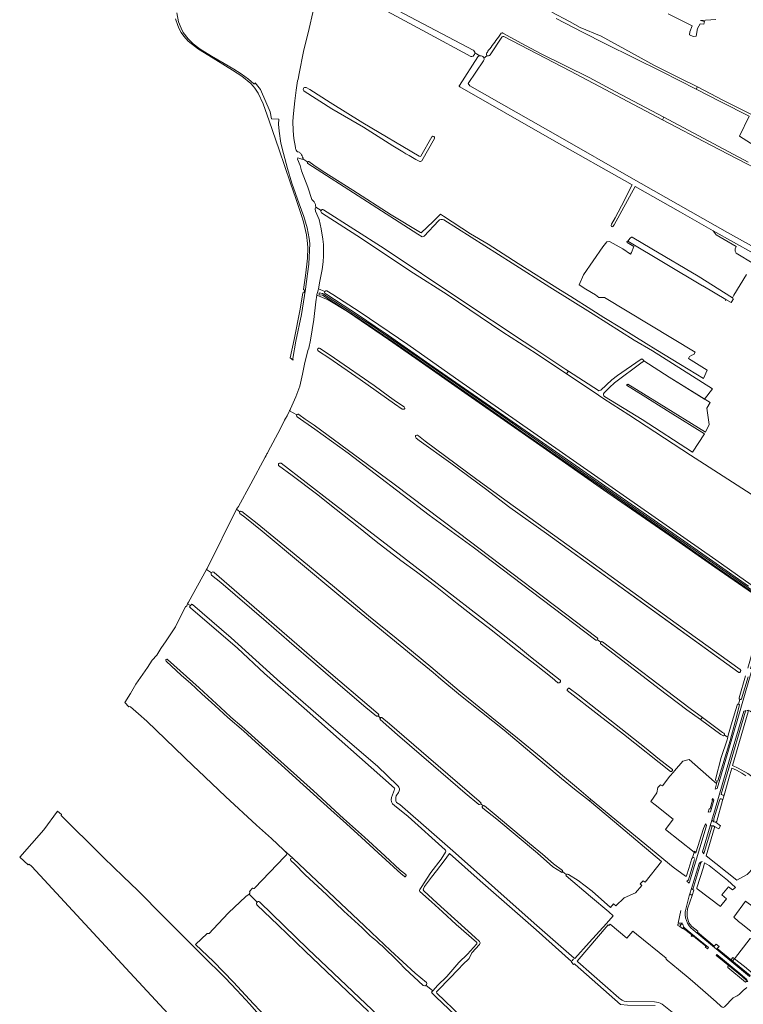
# Model space of a CAD drawing. Header units: metres. Extents: x 209813 to 223847, y 571801 to 587119.
# Tile 419 of 656: x 211605 to 212358, y 579676 to 580702. Entities that reach past the tile are written whole.
import ezdxf

# ---------------------------------------------------------------- set-up
doc = ezdxf.new("R2010")
doc.units = ezdxf.units.M
for name, color, linetype, lineweight in [('B-RO-GK-BESCHOEIING-G', 8, 'GK-BESCHOEIING', 0), ('B-RO-GR-BOOMTEELT-GV', 8, 'Continuous', 0), ('B-RO-GR-BOUWLAND-GV', 8, 'Continuous', 0), ('B-RO-GR-GRAS-GV', 8, 'Continuous', 0), ('B-RO-GR-GROENVOORZIENING-GV', 8, 'Continuous', 0), ('B-RO-KW-KUNSTWERK_DEK-GV', 8, 'Continuous', 0), ('B-RO-OG-WATER_GREPPEL-GV', 8, 'Continuous', 0), ('B-RO-OG-WEG-GV', 8, 'Continuous', 0), ('B-RO-VH-ONVERHARD-GV', 8, 'Continuous', 0)]:
    doc.layers.add(name, color=color, linetype=linetype, lineweight=lineweight)
doc.linetypes.add('GK-BESCHOEIING', pattern='A,30,-5,[1,NLCS.shx,S=1,R=0,X=0,Y=0],-5', length=40)

msp = doc.modelspace()

# ---------------------------------------------------------------- linework, layer by layer
at = {"layer": 'B-RO-GK-BESCHOEIING-G', "flags": 128}
for points in [[(212340.114, 580409.737), (212339.691, 580408.922)], [(212179.982, 579721.608), (212180.594, 579722.338)], [(212180.594, 579722.338), (212181.413, 579723.315)]]:
    msp.add_lwpolyline(points, dxfattribs=at)
at = {"layer": 'B-RO-GR-BOOMTEELT-GV', "flags": 128}
for points in [[(212317.793, 580270.365), (212282.095, 580292.577), (212253.917, 580310.172), (212236.488, 580320.871), (212237.975, 580322.045), (212270.718, 580301.97), (212318.833, 580272.154), (212322.833, 580279.923), (212320.352, 580296.923), (212323.647, 580302.893), (212281.174, 580329.467), (212254.753, 580346.461), (212253.314, 580345.041)], [(212253.123, 580344.858), (212224.106, 580323.317), (212218.818, 580318.671), (212213.296, 580312.987)], [(212213.759, 580309.241), (212252.903, 580285.284), (212305.521, 580251.091), (212317.793, 580270.365)]]:
    msp.add_lwpolyline(points, dxfattribs=at)
at = {"layer": 'B-RO-GR-BOOMTEELT-GV'}
for points in [[(212253.314, 580345.041, -0.03813928), (212253.123, 580344.858)], [(212213.296, 580312.987, 0.42141377), (212213.759, 580309.241)]]:
    msp.add_lwpolyline(points, format="xyb", dxfattribs=at)
at = {"layer": 'B-RO-GR-BOUWLAND-GV', "flags": 128}
for points in [[(212400.994, 580510.721), (212401.627, 580512.085), (212399.22, 580513.131), (212401.34, 580518.749), (212407.507, 580527.908), (212324.38, 580570.894), (212274.151, 580597.486), (212178.264, 580648.172), (212108.827, 580684.049)], [(212087.847, 580658.775), (212071.705, 580635.094), (212073.393, 580632.805), (212169.852, 580578.018), (212239.068, 580538.537), (212341.849, 580480.129), (212449.519, 580420.305), (212480.51, 580402.435), (212482.365, 580406.391), (212482.485, 580407.329), (212481.671, 580407.924), (212472.688, 580428.023), (212469.665, 580435.799), (212454.01, 580472.595), (212451.031, 580480.839), (212447.342, 580482.748), (212426.378, 580493.046), (212421.606, 580483.674), (212408.124, 580490.353), (212404.547, 580483.132), (212402.328, 580483.04), (212390.607, 580489.511), (212390.165, 580490.341)], [(211918.71, 580503.12), (211912.951, 580506.474), (211912.572, 580505.767), (211912.212, 580504.558), (211912.653, 580502.278), (211916.434, 580493.681), (211918.762, 580484.03), (211920.301, 580472.964), (211921.041, 580467.505), (211920.901, 580455.669), (211920.644, 580449.547), (211919.558, 580441.349), (211917.323, 580429.47), (211915.717, 580421.508), (211922.385, 580418.631)], [(212393.901, 580190.381), (212393.634, 580190.631), (212381.023, 580198.211), (212303.372, 580248.019), (212239.248, 580290.071), (212212.995, 580306.971), (212207.563, 580310.768), (212198.717, 580316.665), (212174.243, 580332.778), (212142.405, 580354.011), (212107.911, 580376.173), (212049.754, 580415.478), (212014.731, 580437.724), (211980.639, 580460.338), (211960.572, 580473.949), (211919.005, 580500.562)], [(211924.561, 580419.234), (211930.883, 580415.552), (211959.359, 580397.181), (212008.781, 580363.329), (212058.675, 580328.327), (212329.568, 580139.271), (212366.38, 580113.186), (212385.091, 580100.459), (212386.069, 580105.279), (212385.327, 580105.312), (212384.783, 580106), (212384.832, 580107.372), (212386.029, 580121.214), (212385.097, 580135.866), (212384.476, 580154.225), (212385.534, 580166.109), (212387.452, 580173.594), (212392.432, 580185.305), (212394.644, 580189.684), (212393.901, 580190.381)], [(211988.692, 580368.561), (211945.988, 580397.612), (211925.986, 580410.074), (211913.993, 580414.682), (211913.064, 580407.765), (211910.837, 580389.523), (211907.432, 580367.845), (211905.69, 580359.696), (211904.806, 580356.981), (211901.076, 580342.977), (211899.006, 580332.543), (211896.277, 580319.889), (211892.301, 580308.943), (211886.822, 580296.332), (211886.598, 580295.947), (211886.218, 580295.434), (211885.691, 580294.53), (211885.594, 580294.326), (211893.126, 580290.157)], [(212362.944, 580026.433), (212381.335, 580091.088), (212381.834, 580091.255), (212381.341, 580093.22), (212379.424, 580096.388), (212378.107, 580097.336), (212328.815, 580131.309), (212281.19, 580164.646), (212212.53, 580212.033), (212146.411, 580258.388), (212068.226, 580312.998), (212017.188, 580348.955), (211988.692, 580368.561)], [(211995.045, 580301.682), (211959.228, 580326.789), (211926.705, 580349.539), (211915.765, 580356.467)], [(211917.579, 580359.285), (211932.482, 580349.136), (211973.68, 580320.848), (211989.775, 580308.836), (211997.174, 580303.576), (212005.136, 580298.31), (212005.798, 580297.179), (212005.719, 580296.901), (212005.283, 580296.386), (212004.965, 580296.147), (212004.251, 580295.989), (212003.051, 580295.868), (211995.045, 580301.682)], [(211895.211, 580290.566), (211902.008, 580285.628), (211911.169, 580279.379), (211994.808, 580217.926), (212061.281, 580167.751), (212206.25, 580057.818)], [(212280.116, 580074.747), (212153.161, 580166.465), (212115.225, 580193.788), (212089.732, 580213.209), (212053.611, 580239.632), (212020.726, 580263.275), (212017.537, 580265.86), (212017.092, 580266.6), (212016.965, 580267.172), (212016.902, 580267.786), (212016.965, 580268.23), (212017.367, 580268.569), (212018.193, 580268.908), (212018.934, 580268.865), (212020.027, 580268.412), (212026.819, 580262.754), (212080.609, 580222.908), (212112.438, 580199.809), (212191.892, 580142.501), (212288.333, 580072.73), (212355.165, 580024.738)], [(212353.551, 580021.688), (212280.116, 580074.747)], [(212206.532, 580055.916), (212209.769, 580053.342)], [(212211.738, 580053.649), (212302.902, 579984.229), (212315.733, 579974.784), (212336.719, 579959.219), (212338.122, 579958.438)], [(212354.076, 579995.257), (212360.625, 580018.28)], [(212338.659, 579956.586), (212342.173, 579954.569), (212342.637, 579956.49), (212346.587, 579970.604), (212351.867, 579987.785), (212352.237, 579988.79), (212352.66, 579988.913), (212353.346, 579988.702), (212354.819, 579993.761)], [(211648.147, 579873.964), (211643.979, 579877.399), (211629.543, 579858.028), (211604.553, 579829.419), (211613.23, 579821.295), (211614.265, 579822.294), (211617.317, 579819.533), (211715.264, 579713.644), (211812.442, 579608.854), (211834.974, 579583.91), (211833.781, 579583.17), (211840.955, 579574.482), (211856.898, 579585.062)], [(211692.347, 579828.853), (211677.019, 579844.1), (211660.295, 579860.331), (211648.451, 579872.058)], [(211856.131, 579662.6), (211844.177, 579676.269), (211830.707, 579690.874), (211818.442, 579703.641), (211794.592, 579727.411), (211782.042, 579739.966), (211768.975, 579752.9), (211754.851, 579767.356), (211727.589, 579794.543), (211712.344, 579809.439), (211692.347, 579828.853)]]:
    msp.add_lwpolyline(points, dxfattribs=at)
at = {"layer": 'B-RO-GR-BOUWLAND-GV'}
for points in [[(212088.027, 580661.785, -0.21005043), (212087.847, 580658.775)], [(211919.005, 580500.562, -0.37360118), (211918.71, 580503.12)], [(211922.385, 580418.631, -0.41410039), (211924.561, 580419.234)], [(211893.126, 580290.157, -0.25444107), (211894.391, 580290.823)], [(212209.769, 580053.342, -0.40780568), (212211.738, 580053.649)], [(212354.819, 579993.761, -0.40374535), (212354.076, 579995.257)], [(212338.122, 579958.438, -0.41209728), (212338.659, 579956.586)], [(211648.451, 579872.058, -0.40748226), (211648.147, 579873.964)]]:
    msp.add_lwpolyline(points, format="xyb", dxfattribs=at)
msp.add_arc((211916.457, 580358.014), 1.696, 48.568975, 246.371852, dxfattribs=at)
at = {"layer": 'B-RO-GR-GRAS-GV', "flags": 128}
for points in [[(211933.37, 580740.497), (211918.99, 580749.497), (211913.745, 580726.082), (211905.962, 580692.408), (211900.134, 580668.524), (211895.81, 580645.483), (211894.531, 580639.74), (211894.042, 580637.971), (211892.537, 580628.215), (211891.176, 580617.067), (211889.89, 580603.842), (211889.124, 580595.944), (211889.287, 580585.945), (211890.083, 580578.026), (211891.773, 580568.606)], [(211944.578, 580739.956), (212010.938, 580704.627), (212077.632, 580669.513)], [(212074.463, 580663.409), (212028.329, 580688.515), (211941.896, 580735.137)], [(212158.954, 580709.564), (212177.144, 580699.708), (212188.455, 580693.689), (212210.342, 580684.625), (212234.797, 580670.901), (212265.885, 580654.1), (212293.071, 580640.474), (212310.599, 580631.616), (212337.77, 580617.487), (212375.114, 580598.891)], [(212329.734, 580701.841), (212313.858, 580700.776), (212317.789, 580699.885), (212317.114, 580697.146), (212313.265, 580697.384), (212310.461, 580692.411), (212309.217, 580684.605), (212306.081, 580684.327), (212302.112, 580685.835), (212302.628, 580689.169), (212304.934, 580695.246), (212280.179, 580707.956)], [(212381.107, 580563.359), (212354.368, 580580.33), (212364.556, 580601.273), (212334.995, 580616.175), (212309.249, 580629.328), (212273.693, 580647.376), (212214.737, 580676.707), (212190.766, 580688.693), (212163.381, 580702.822)], [(212103.197, 580683.562), (212106.173, 580687.496)], [(212107.883, 580687.682), (212131.328, 580674.943), (212147.923, 580666.232), (212197.684, 580641.31), (212224.957, 580626.995), (212275.531, 580600.038), (212363.34, 580553.337)], [(212078.617, 580667.229), (212083.86, 580664.17)], [(212088.027, 580661.785), (212091.059, 580664.001), (212091.235, 580664.253)], [(212062.614, 580633.215), (212081.701, 580662.952)], [(211993.418, 580570.433), (211962.636, 580589.624), (211929.85, 580608.864), (211900.987, 580627.103)], [(211902.844, 580631.174), (211906.814, 580629.103), (211927.895, 580615.567), (211962.032, 580594.43), (212020.855, 580559.439)], [(212350.986, 580465.411), (212330.01, 580477.659), (212327.072, 580481.934), (212292.838, 580501.212), (212245.627, 580528.011), (212223.652, 580488.027), (212222.382, 580486.201), (212221.667, 580485.805), (212220.874, 580486.36), (212220.794, 580487.392), (212221.191, 580488.821), (212224.763, 580495.33), (212234.447, 580513.745), (212239.765, 580524.54), (212242.69, 580529.678), (212158.973, 580576.946), (212062.959, 580631.807)], [(212022.359, 580559.639), (212033.869, 580579.852)], [(212036.75, 580578.04), (212023.418, 580554.735)], [(211898.524, 580556.452), (211894.38, 580557.942), (211893.905, 580556.365), (211896.683, 580549.817), (211898.27, 580544.34), (211904.581, 580527.314), (211908.708, 580514.495), (211911.191, 580511.847), (211912.539, 580509.108), (211912.81, 580508.183), (211912.947, 580506.521), (211918.71, 580503.12)], [(212040.687, 580492.1), (212025.824, 580476.27), (212023.906, 580475.543), (212019.342, 580478.321), (211904.735, 580551.759), (211904.277, 580552.27), (211904.137, 580552.957), (211904.569, 580553.417), (211899.668, 580556.633)], [(211904.569, 580553.417), (211904.982, 580553.856), (211905.792, 580553.821), (211911.111, 580550.033), (211919.713, 580544.264), (211951.475, 580524.093), (211991.454, 580498.594), (212021.966, 580479.899), (212022.81, 580479.705), (212035.15, 580491.343), (212042.85, 580499.221), (212046.158, 580497.084), (212074.186, 580478.806), (212092.511, 580467.72), (212123.93, 580447.744), (212167.785, 580420.148), (212178.633, 580413.428), (212200.593, 580399.352), (212213.082, 580391.626), (212231.338, 580380.408), (212257.003, 580364.427), (212267.216, 580358.341), (212293.039, 580342.466), (212317.025, 580328.036), (212320.701, 580336.553), (212301.413, 580348.856), (212302.207, 580350.761), (212304.588, 580352.428), (212306.731, 580353.142), (212308.198, 580355.237), (212213.67, 580412.317), (212207.909, 580412.471), (212204.469, 580415.117), (212194.151, 580420.937), (212187.19, 580425.643), (212191.849, 580436.019), (212212.169, 580465.07), (212216.296, 580470.15), (212218.917, 580470.792), (212232.78, 580463.006), (212240.856, 580457.366), (212242.006, 580459.272), (212244.388, 580465.332), (212237.306, 580469.638), (212237.086, 580470.204), (212237.249, 580470.633), (212237.62, 580470.896), (212238.129, 580471.074), (212240.585, 580473.978), (212242.014, 580475.327), (212242.728, 580475.01), (212262.969, 580462.865), (212311.467, 580434.687), (212347.097, 580412.024), (212348.594, 580414.808), (212361.573, 580436.438)], [(211921.152, 580503.794), (211984.386, 580463.295), (212062.999, 580410.453), (212130.023, 580366.201), (212139.019, 580360.215), (212173.49, 580337.464), (212176.232, 580335.698), (212207.523, 580315.37), (212207.968, 580315.068), (212210.064, 580315.931), (212221.458, 580326.594), (212227.345, 580331.126), (212250.798, 580347.582), (212252.579, 580348.503), (212254.272, 580347.064), (212254.753, 580346.461), (212281.174, 580329.467), (212318.029, 580306.408), (212326.304, 580317.2)], [(212326.304, 580317.2), (212263.595, 580356.703), (212244.807, 580367.87), (212201.945, 580394.898), (212156.939, 580423.036), (212117.41, 580448.079), (212046.425, 580493.233)], [(212369.146, 580458.241), (212327.072, 580481.934)], [(212350.986, 580465.411), (212349.805, 580463.13), (212349.805, 580460.748), (212350.996, 580458.499), (212369.153, 580447.308)], [(211893.126, 580290.157), (211885.594, 580294.326), (211885.248, 580293.604), (211884.885, 580293.071), (211883.247, 580289.056), (211881.569, 580286.318), (211880.367, 580284.52), (211875.84, 580275.322), (211863.517, 580251.773), (211862.527, 580250.227), (211862.405, 580249.871), (211862.09, 580249.475), (211861.165, 580247.892), (211860.293, 580245.91), (211845.483, 580218.435), (211832.498, 580194.506), (211831.562, 580193.186), (211831.154, 580192.785), (211830.828, 580192.392), (211830.415, 580191.81)], [(211946.761, 580250.157), (211911.956, 580275.132), (211893.572, 580288.058)], [(212204.607, 580055.548), (212148.746, 580097.82), (212076.995, 580152.407), (212031.216, 580185.546), (211946.761, 580250.157)], [(211833.871, 580189.268), (211830.415, 580191.81), (211800.043, 580130.897), (211799.947, 580130.101), (211799.318, 580129.212), (211804.327, 580125.701)], [(211857.172, 580168.943), (211839.158, 580183.568), (211833.912, 580187.427), (211833.805, 580187.538)], [(211835.861, 580189.557), (211851.846, 580176.972), (211890.433, 580145.344), (211932.347, 580110.758), (211967.8, 580080.911), (211996.689, 580057.405), (212032.698, 580027.831), (212062.336, 580002.574), (212096.43, 579974.935), (212123.102, 579953.361), (212147.655, 579933.306), (212170.039, 579914.415), (212184.525, 579902.347), (212199.269, 579889.673), (212246.182, 579851.309), (212285.103, 579818.982), (212298.266, 579809.694)], [(212173.712, 579811.481), (212174.566, 579811.617), (212175.351, 579811.592), (212176.282, 579811.2), (212186.399, 579805.276), (212201.067, 579794.036), (212219.942, 579777.15), (212223.111, 579780.79), (212225.704, 579778.67), (212234.277, 579787.187), (212246.115, 579792.379), (212252.544, 579799.946), (212251.063, 579801.613), (212254.105, 579804.761), (212255.98, 579803.305), (212273.172, 579825.057), (212224.259, 579866.389), (212198.036, 579888.198), (212182.438, 579900.242), (212168.983, 579911.238), (212109.071, 579961.662), (212085.502, 579980.46), (212063.676, 579997.816), (212043.379, 580014.754), (212035.313, 580021.678), (212014.334, 580038.635), (211937.076, 580102.268), (211857.172, 580168.943)], [(211799.318, 580129.212), (211780.423, 580095.063), (211779.505, 580093.438), (211782.495, 580091.554), (211783.751, 580093.106), (211784.453, 580092.549), (211824.812, 580057.841), (211876.254, 580011.452), (211931.478, 579963.376), (211977.249, 579924.243), (211997.999, 579904.001)], [(211813.966, 580115.41), (211804.443, 580123.182)], [(211807.302, 580125.984), (211919.222, 580028.531), (211978.037, 579978.613), (211978.716, 579977.75), (211978.558, 579977.115), (211978.078, 579976.702), (211980.42, 579974.359), (211980.912, 579974.733), (211981.759, 579974.919), (211989.752, 579968.376), (212030.241, 579933.189), (212083.121, 579887.831), (212084.708, 579886.413), (212085.132, 579885.651), (212084.858, 579884.962), (212087.234, 579883.018)], [(211978.078, 579976.702), (211977.579, 579976.294), (211976.838, 579976.215), (211976.151, 579976.423), (211965.019, 579985.247), (211941.27, 580005.926), (211912.684, 580030.383), (211885.299, 580053.931), (211861.143, 580074.784), (211813.966, 580115.41)], [(211779.505, 580093.438), (211779.02, 580092.581), (211778.976, 580092.139), (211778.518, 580091.323), (211777.439, 580090.09), (211772.116, 580079.949), (211766.93, 580069.472), (211764.179, 580065.132), (211757.194, 580054.655), (211751.479, 580046.612), (211747.457, 580039.944), (211742.722, 580034.703), (211737.559, 580027.014), (211725.703, 580009.734), (211719.895, 579999.943), (211714.124, 579990.64), (211714.028, 579990.519), (211718.143, 579986.142)], [(211831.321, 580047.05), (211782.573, 580089.051), (211781.409, 580090.21), (211782.495, 580091.554)], [(212336.836, 579956.021), (212335.051, 579957.17), (212313.904, 579972.677), (212299.607, 579983.037), (212270.86, 580004.629), (212210.18, 580051.265)], [(211994.883, 579901.15), (211900.854, 579984.663), (211859.529, 580020.677), (211831.321, 580047.05)], [(211719.957, 579986.172), (211728.29, 579978.841), (211736.978, 579971.152), (211785.775, 579924.23), (211790.643, 579919.71), (211818.916, 579892.723), (211851.402, 579862.68), (211866.858, 579848.939), (211879.474, 579837.225)], [(212421.148, 579902.248), (212417.458, 579926.008), (212410.5, 579932.105), (212419.1, 579943.094), (212414.443, 579946.961), (212380.421, 579971.296), (212365.34, 579981.581), (212363.234, 579982.548), (212362.225, 579982.179), (212362.998, 579982.06), (212363.547, 579981.396), (212363.411, 579980.671), (212347.129, 579924.812), (212352.922, 579922.256), (212362.976, 579916.41), (212381.232, 579903.117), (212401.511, 579886.692), (212413.866, 579877.132), (212417.263, 579874.771), (212420.508, 579873.356)], [(212084.858, 579884.962), (212084.158, 579884.508), (212083.565, 579884.318), (212082.994, 579884.423), (212068.762, 579895.991), (212035.596, 579924.545), (211998.08, 579956.923), (211980.042, 579972.743), (211979.854, 579973.384), (211979.907, 579973.913), (211980.42, 579974.359)], [(212305.355, 579828.892), (212307.228, 579834.756), (212277.242, 579858.383), (212285.339, 579869.089), (212266.575, 579884.047), (212261.856, 579887.566), (212268.378, 579896.351), (212269.127, 579901.815), (212272.103, 579904.846), (212274.029, 579903.864), (212281.641, 579913.727), (212285.761, 579917.977), (212286.588, 579919.402), (212295.386, 579929.522), (212301.786, 579931.209), (212328.424, 579907.759), (212330.457, 579906.2), (212331.053, 579908.412), (212329.563, 579909.058), (212329.228, 579910.151), (212335.392, 579933.232), (212341.449, 579951.575), (212342.173, 579954.569), (212338.659, 579956.586)], [(212360.957, 579913.963), (212356.641, 579916.959), (212351.4, 579919.964), (212346.363, 579922.187), (212344.361, 579915.317), (212338.311, 579894.152), (212336.765, 579888.445), (212330.826, 579866.907), (212330.52, 579866.516), (212329.901, 579866.064), (212329.407, 579865.872), (212329.02, 579865.912), (212330.05, 579865.396), (212334.701, 579862.126), (212332.769, 579858.927), (212328.272, 579861.485), (212327.792, 579861.684)], [(211992.03, 579891.674), (211995.155, 579900.053)], [(211999.013, 579896.658), (211996.862, 579893.217)], [(211997.184, 579886.427), (212000.496, 579884.144), (212033.398, 579855.38), (212058.545, 579833.49), (212140.311, 579760.803), (212182.14, 579724.183), (212182.691, 579723.796), (212197.632, 579740.523), (212215.983, 579760.196), (212222.864, 579768.293), (212218.387, 579772.509), (212199.03, 579788.406), (212173.934, 579809.916)], [(212047.709, 579837.179), (212009.206, 579871.756), (211994.82, 579883.239)], [(212169.09, 579813.664), (212159.888, 579819.522), (212143.802, 579833.492), (212101.632, 579868.96), (212087.079, 579880.469), (212086.186, 579881.561), (212086.451, 579882.255), (212087.234, 579883.018)], [(212088.689, 579882.816), (212098.88, 579874.512), (212135.497, 579843.659), (212149.105, 579832.578), (212160.781, 579822.603), (212170.114, 579815.367), (212169.882, 579814.554)], [(212328.467, 579860.164), (212319.622, 579830.94), (212351.725, 579805.434), (212362.202, 579811.488), (212368.965, 579818.19), (212375.005, 579813.176), (212385.226, 579805.465), (212409.43, 579784.07), (212387.44, 579756.434), (212379.549, 579762.24), (212369.485, 579749.462)], [(211879.474, 579837.225), (211882.566, 579833.866)], [(211889.143, 579828.246), (211879.474, 579837.225)], [(212021.301, 579795.613), (212022.614, 579797.804), (212032.848, 579813.455), (212043.559, 579827.505), (212048.063, 579834.622)], [(212182.381, 579718.403), (212181.617, 579717.639), (212179.457, 579720.175), (212179.245, 579720.729), (212142.592, 579753.69), (212084.11, 579804.6), (212052.186, 579833.408), (212046.794, 579825.57), (212038.776, 579815.282), (212033.45, 579808.64), (212026.314, 579798.716), (212025.111, 579796.348)], [(211881.907, 579831.255), (211880.325, 579829.706), (211849.431, 579797.312), (211849.002, 579796.945), (211848.579, 579796.84), (211848.05, 579796.818), (211847.52, 579796.988), (211847.136, 579797.288), (211843.832, 579793.542), (211844.218, 579793.241), (211844.43, 579792.881), (211844.451, 579792.395), (211844.43, 579791.95), (211843.471, 579790.934)], [(211969.268, 579747.962), (211961.402, 579755.663), (211942.115, 579773.153), (211924.64, 579790.072), (211901.622, 579811.4), (211891.084, 579821.961), (211887.1, 579825.801)], [(211889.438, 579827.972), (211963.575, 579757.807), (211970.965, 579751.038), (211990.848, 579732.113), (212016.512, 579708.675), (212028.202, 579698.911), (212028.716, 579698.138), (212028.279, 579696.607), (212027.782, 579696.045), (212034.761, 579690.224), (212035.234, 579690.55), (212039.821, 579695.651), (212049.364, 579705.113), (212062.043, 579719.545), (212071.172, 579728.332), (212080.349, 579738.872)], [(212299.031, 579809.953), (212301.439, 579817.623), (212304.65, 579828.082)], [(212310.4, 579796.435), (212334.634, 579777.871), (212335.074, 579778.606), (212340.84, 579786.04), (212336.023, 579790.29), (212342.845, 579798.629), (212347.081, 579795.258), (212350.369, 579797.84), (212341.978, 579805.596), (212322.74, 579820.633), (212318.07, 579823.548), (212316.8, 579819.003), (212310.054, 579797.529)], [(212173.794, 579810.262), (212173.701, 579810.54), (212173.629, 579810.889), (212173.645, 579811.159), (212173.712, 579811.481), (212170.48, 579814.198), (212169.882, 579814.554), (212169.625, 579813.652)], [(212080.291, 579740.8), (212059.11, 579759.166), (212044.945, 579772.378), (212033.434, 579783.059), (212021.476, 579793.579)], [(212025.555, 579794.275), (212039.32, 579781.666), (212078.882, 579745.604), (212083.408, 579741.542)], [(211968.008, 579668.832), (211901.925, 579731.597), (211873.883, 579758.727), (211851.691, 579779.937), (211851.478, 579780.343), (211851.402, 579780.531), (211851.346, 579780.725), (211851.31, 579780.924), (211851.294, 579781.126), (211851.299, 579781.328), (211851.324, 579781.529), (211851.369, 579781.726), (211851.434, 579781.917), (211851.518, 579782.101), (211851.621, 579782.276), (211851.875, 579782.59), (211843.471, 579790.934), (211840.156, 579788.435), (211822.173, 579771.614), (211806.042, 579754.416), (211801.896, 579749.889), (211799.864, 579749.808), (211787.722, 579738.369), (211806.463, 579720.793), (211827.288, 579699.086), (211848.26, 579676.687), (211869.92, 579653.653)], [(211851.875, 579782.59), (211852.025, 579782.726), (211852.188, 579782.846), (211852.362, 579782.949), (211852.546, 579783.034), (211852.737, 579783.1), (211852.934, 579783.146), (211853.135, 579783.172), (211853.539, 579783.162), (211853.738, 579783.127), (211853.932, 579783.072), (211854.12, 579782.997), (211854.735, 579782.678), (211904.552, 579734.067), (211978.16, 579664.069)], [(212219.617, 579759.56), (212218.336, 579758.196), (212217.543, 579758.87), (212185.111, 579721.218), (212185.889, 579720.472), (212228.734, 579682.902)], [(212361.92, 579693.641), (212358.198, 579690.529), (212353.903, 579686.312), (212351.839, 579684.963), (212347.937, 579683.011), (212338.765, 579673.543), (212337.516, 579672.821), (212336.424, 579673.105), (212334.811, 579674.321), (212330.128, 579678.62), (212316.163, 579690.814), (212302.812, 579702.505), (212290.776, 579712.26), (212279.025, 579722.296), (212277.914, 579723.301), (212277.666, 579723.875), (212277.917, 579724.375), (212246.953, 579749.354), (212243.366, 579752.402), (212237.025, 579744.944), (212219.617, 579759.56)], [(212083.507, 579738.498), (212075.697, 579729.723), (212072.831, 579723.848)], [(212027.782, 579696.045), (212027.319, 579695.516), (212026.592, 579695.351), (212025.014, 579695.743), (212005.683, 579713.363)], [(212061.931, 579712.977), (212041.282, 579691.671), (212038.737, 579689.15), (212039.014, 579687.939), (212064.52, 579663.327), (212085.499, 579644.567), (212211.136, 579525.362), (212228.232, 579509.92)], [(212266.64, 579674.807), (212237.626, 579675.22), (212230.487, 579676.103), (212183.341, 579717.721), (212182.381, 579718.403)], [(212143.246, 579508.57), (212142.948, 579508.967), (212143.113, 579509.628), (212143.279, 579510.654), (212143.572, 579511.224), (212147.948, 579516.204), (212161.015, 579529.324), (212172.018, 579540.003), (212179.785, 579548.156), (212179.878, 579549.699), (212176.396, 579553.712), (212133.685, 579593.986), (212092.458, 579632.211), (212079.529, 579644.892), (212064.557, 579659.096), (212038.422, 579683.51), (212033.835, 579688.108), (212033.669, 579688.67), (212034.761, 579690.224)], [(212236.317, 579679.214), (212265.698, 579678.636)], [(212273.706, 579676.166), (212284.163, 579667.945), (212319.742, 579639.335), (212383.658, 579583.287)]]:
    msp.add_lwpolyline(points, dxfattribs=at)
at = {"layer": 'B-RO-GR-GRAS-GV'}
for points in [[(212106.173, 580687.496, -0.41756505), (212107.883, 580687.682)], [(212062.959, 580631.807, -0.42964775), (212062.614, 580633.215)], [(211900.987, 580627.103, -0.83497962), (211902.844, 580631.174)], [(212033.869, 580579.852, -0.85987815), (212036.75, 580578.04)], [(211891.773, 580568.606, 0.06258146), (211893.114, 580564.926)], [(211893.114, 580564.926, 0.22317277), (211894.778, 580563.907)], [(211894.778, 580563.907, -0.19522091), (211897.38, 580562.221)], [(211897.38, 580562.221, -0.06301879), (211899.762, 580557.319)], [(212020.685, 580554.289, -0.01856993), (211993.418, 580570.433)], [(212023.418, 580554.735, -0.3960434), (212020.685, 580554.289)], [(212020.855, 580559.439, 0.38781078), (212022.359, 580559.639)], [(212046.425, 580493.233, 0.35579807), (212040.687, 580492.1)], [(211893.572, 580288.058, -0.42237179), (211893.126, 580290.157)], [(211833.805, 580187.538, -0.32708978), (211833.871, 580189.268)], [(212206.532, 580055.916, -0.40738049), (212204.607, 580055.548)], [(212210.18, 580051.265, -0.44479177), (212209.769, 580053.342)], [(211718.143, 579986.142, -0.31970379), (211719.957, 579986.172)], [(212338.659, 579956.586, -0.40599178), (212336.836, 579956.021)], [(211995.155, 579900.053, 0.28562864), (211994.883, 579901.15)], [(211997.999, 579904.001, -0.43031662), (211999.013, 579896.658)], [(211994.82, 579883.239, -0.37725562), (211992.03, 579891.674)], [(211996.862, 579893.217, 0.24123936), (211997.184, 579886.427)], [(212087.234, 579883.018, -0.23538228), (212088.689, 579882.816)], [(212327.792, 579861.684, -0.29554327), (212328.467, 579860.164)], [(211882.566, 579833.866, -0.38953462), (211881.907, 579831.255)], [(212048.063, 579834.622, 0.36623605), (212047.709, 579837.179)], [(212304.65, 579828.082, -0.17888781), (212305.355, 579828.892)], [(212169.625, 579813.652, -0.13108192), (212169.09, 579813.664)], [(212173.934, 579809.916, -0.06173596), (212173.794, 579810.262)], [(212298.266, 579809.694, 0.50821881), (212299.031, 579809.953)], [(212021.476, 579793.579, -0.36317409), (212021.301, 579795.613)], [(212025.111, 579796.348, 0.32262712), (212025.555, 579794.275)], [(212310.054, 579797.529, 0.31537157), (212310.4, 579796.435)], [(211989.296, 579729.862, 0.02642804), (211969.268, 579747.962)], [(212080.349, 579738.872, 0.426277), (212080.291, 579740.8)], [(212083.408, 579741.542, -0.45822245), (212083.507, 579738.498)], [(212005.683, 579713.363, 0.02767186), (211989.296, 579729.862)], [(212072.831, 579723.848, 0.02843172), (212061.931, 579712.977)], [(212228.734, 579682.902, 0.19491865), (212236.317, 579679.214)], [(212265.698, 579678.636, -0.16683043), (212273.706, 579676.166)]]:
    msp.add_lwpolyline(points, format="xyb", dxfattribs=at)
at = {"layer": 'B-RO-GR-GRAS-GV', "flags": 128}
for points in [[(211934.221, 580191.543), (211913.709, 580207.743), (211888.464, 580226.98), (211874.23, 580237.449), (211874.186, 580238.592), (211874.292, 580239.121), (211874.61, 580239.492), (211875.086, 580239.756), (211876.929, 580239.681), (211929.184, 580199.629), (211984.846, 580156.304), (212008.915, 580138.128), (212047.014, 580108.587), (212085.568, 580078.661), (212124.226, 580048.526), (212136.701, 580038.097), (212167.651, 580013.77), (212167.762, 580013.531), (212167.869, 580013.173), (212167.903, 580012.801), (212167.892, 580012.614), (212167.815, 580012.248), (212167.749, 580012.073), (212167.569, 580011.746), (212167.455, 580011.597), (212167.186, 580011.337), (212167.034, 580011.229), (212166.7, 580011.059), (212166.34, 580010.959), (212165.968, 580010.931), (212165.781, 580010.945), (212165.417, 580011.028), (212165.077, 580011.161), (212159.289, 580016.05), (212142.687, 580029.238), (212121.838, 580045.468), (212097.074, 580065.14), (212079.516, 580078.8), (212060.291, 580093.606), (212039.506, 580110.36), (212017.988, 580126.701), (212001.556, 580138.573), (211976.002, 580158.305), (211955.653, 580174.376)], [(212006.927, 579810.024), (212006.762, 579809.611), (212005.942, 579809.055), (212005.598, 579809.055), (212004.888, 579809.519), (212001.845, 579812.039), (211977.902, 579834.103), (211960.676, 579849.741), (211944.861, 579863.995), (211928.785, 579878.856), (211892.559, 579911.204), (211876.801, 579925.692), (211864.339, 579936.692), (211850.123, 579949.494), (211837.6, 579960.845), (211821.412, 579975.05), (211807.842, 579987.306), (211794.46, 579999.622), (211782.337, 580010.53), (211773.259, 580018.565), (211757.091, 580033.641), (211756.85, 580034.375), (211756.823, 580034.93), (211757.167, 580035.274), (211757.829, 580035.618), (211758.173, 580035.618), (211758.682, 580035.251), (211791.558, 580005.635), (211818.541, 579980.675), (211824.391, 579975.344), (211836.107, 579965.503), (211910.561, 579898.432), (211942.01, 579869.58), (211963.723, 579850.255), (211984.785, 579830.869), (212000.955, 579815.95), (212006.661, 579811.341), (212006.796, 579811.167), (212007.009, 579810.971), (212007.094, 579810.807), (212007.109, 579810.616), (212007.078, 579810.421), (212007.03, 579810.214)], [(212282.545, 579918.673), (212233.488, 579957.641), (212207.747, 579977.427), (212174.928, 580003.145), (212174.693, 580003.781), (212175.978, 580005.261), (212176.311, 580005.437), (212176.792, 580005.53), (212186.154, 579998.433), (212256.99, 579942.475), (212269.137, 579932.659), (212284.438, 579920.791), (212284.52, 579919.646), (212283.652, 579918.488)], [(212348.553, 579766.772), (212353.345, 579762.526), (212357.521, 579759.37), (212368.088, 579750.513), (212377.252, 579762.421), (212380.754, 579766.815), (212378.205, 579773.875), (212376.522, 579771.678), (212360.706, 579783.569)], [(212381.86, 579697.432), (212382.769, 579697.679), (212383.005, 579697.9), (212398.153, 579718.485), (212398.18, 579719.542), (212397.82, 579720.527), (212397.078, 579721.529), (212384.859, 579730.018), (212368.9, 579743.008), (212365.57, 579744.64), (212349.195, 579723.696), (212359.443, 579715.644), (212377.332, 579700.484), (212380.514, 579697.906)]]:
    msp.add_lwpolyline(points, close=True, dxfattribs=at)
at = {"layer": 'B-RO-GR-GRAS-GV'}
for centre, radius, start, end in [((212074.98, 580667.016), 3.644, 261.848579, 52.529612), ((212084.516, 580660.484), 3.744, 20.335275, 137.509871), ((211899.012, 580557.073), 0.79, 231.844382, 18.152145), ((211805.941, 580124.513), 2.004, 47.219722, 223.45354), ((211888.19, 579826.924), 1.629, 40.015539, 223.45354)]:
    msp.add_arc(centre, radius, start, end, dxfattribs=at)
at = {"layer": 'B-RO-GR-GROENVOORZIENING-GV', "flags": 128}
for points in [[(212347.097, 580412.024), (212311.467, 580434.687), (212262.969, 580462.865), (212242.728, 580475.01), (212242.014, 580475.327), (212240.585, 580473.978), (212238.129, 580471.074), (212315.999, 580424.516), (212316.29, 580424.324), (212340.116, 580410.238), (212345.682, 580407.269), (212348.161, 580411.012), (212347.588, 580411.262)], [(212292.112, 579757.378), (212292.434, 579757.998), (212294.043, 579759.882), (212294.149, 579760.034), (212290.3, 579759.615), (212289.99, 579758.174)]]:
    msp.add_lwpolyline(points, close=True, dxfattribs=at)
for points in [[(211914.698, 580417.57), (211914.115, 580415.592), (211913.993, 580414.682), (211925.986, 580410.074), (211945.988, 580397.612), (211988.692, 580368.561), (212017.188, 580348.955), (212068.226, 580312.998), (212146.411, 580258.388), (212212.53, 580212.033), (212281.19, 580164.646), (212328.815, 580131.309), (212378.107, 580097.336)], [(211922.385, 580418.631), (211915.717, 580421.508), (211915.412, 580419.997), (211914.698, 580417.57)], [(212373.462, 580101.569), (212322.924, 580136.773), (212280.597, 580166.15), (212224.431, 580205.271), (212135.154, 580267.312), (212083.765, 580303.249), (211994.553, 580365.392), (211961.408, 580388.176), (211920.058, 580414.697), (211916.438, 580415.217), (211916.656, 580417.239), (211920.018, 580416.636), (211931.91, 580409.011), (211973.522, 580381.819), (212022.612, 580347.83), (212101.574, 580292.773), (212130.726, 580272.542), (212192.009, 580229.784), (212234.931, 580199.959), (212311.702, 580146.261), (212366.849, 580107.769)], [(212363.678, 580111.796), (212296.318, 580158.941), (212171.833, 580245.583), (212031.86, 580342.708), (211985.109, 580375.029), (211974.891, 580382.201), (211957.615, 580393.799), (211924.353, 580415.354), (211922.937, 580416.46), (211922.511, 580416.869)]]:
    msp.add_lwpolyline(points, dxfattribs=at)
at = {"layer": 'B-RO-GR-GROENVOORZIENING-GV'}
msp.add_lwpolyline([(211922.511, 580416.869, -0.30217328), (211922.385, 580418.631)], format="xyb", dxfattribs=at)
at = {"layer": 'B-RO-KW-KUNSTWERK_DEK-GV', "flags": 128}
for points in [[(212305.168, 579748.736), (212304.086, 579747.483), (212304.771, 579746.892), (212305.853, 579748.145)], [(212344.858, 579721.735), (212346.46, 579720.415), (212349.195, 579723.696), (212347.563, 579724.981)]]:
    msp.add_lwpolyline(points, close=True, dxfattribs=at)
at = {"layer": 'B-RO-OG-WATER_GREPPEL-GV', "flags": 128}
for points in [[(212163.381, 580702.822), (212190.766, 580688.693), (212214.737, 580676.707), (212273.693, 580647.376), (212309.249, 580629.328), (212310.599, 580631.616), (212293.071, 580640.474), (212265.885, 580654.1), (212234.797, 580670.901), (212210.342, 580684.625), (212188.455, 580693.689), (212177.144, 580699.708), (212158.954, 580709.564)], [(212108.827, 580684.049), (212178.264, 580648.172), (212274.151, 580597.486), (212275.531, 580600.038), (212224.957, 580626.995), (212197.684, 580641.31), (212147.923, 580666.232), (212131.328, 580674.943), (212107.883, 580687.682)], [(212094.814, 580665.207), (212106.794, 580683.461)], [(211919.005, 580500.562), (211960.572, 580473.949), (211980.639, 580460.338), (212014.731, 580437.724), (212049.754, 580415.478), (212107.911, 580376.173), (212142.405, 580354.011), (212174.243, 580332.778), (212174.939, 580333.799)], [(212174.939, 580333.799), (212176.232, 580335.698), (212173.49, 580337.464), (212139.019, 580360.215), (212130.023, 580366.201), (212062.999, 580410.453), (211984.386, 580463.295), (211921.152, 580503.794)], [(211893.572, 580288.058), (211911.956, 580275.132), (211946.761, 580250.157), (212031.216, 580185.546), (212076.995, 580152.407), (212148.746, 580097.82), (212204.607, 580055.548)], [(212355.165, 580024.738), (212288.333, 580072.73), (212191.892, 580142.501), (212112.438, 580199.809), (212080.609, 580222.908), (212026.819, 580262.754), (212020.027, 580268.412), (212018.934, 580268.865), (212018.193, 580268.908), (212017.367, 580268.569), (212016.965, 580268.23), (212016.902, 580267.786), (212016.965, 580267.172), (212017.092, 580266.6), (212017.537, 580265.86), (212020.726, 580263.275), (212053.611, 580239.632), (212089.732, 580213.209), (212115.225, 580193.788), (212153.161, 580166.465), (212353.551, 580021.688)], [(211833.805, 580187.538), (211833.912, 580187.427), (211839.158, 580183.568), (211857.172, 580168.943), (211937.076, 580102.268), (212014.334, 580038.635), (212035.313, 580021.678), (212043.379, 580014.754), (212063.676, 579997.816), (212085.502, 579980.46), (212109.071, 579961.662), (212168.983, 579911.238), (212182.438, 579900.242), (212198.036, 579888.198), (212198.332, 579888.552)], [(212198.332, 579888.552), (212199.269, 579889.673), (212184.525, 579902.347), (212170.039, 579914.415), (212147.655, 579933.306), (212123.102, 579953.361), (212096.43, 579974.935), (212062.336, 580002.574), (212032.698, 580027.831), (211996.689, 580057.405), (211967.8, 580080.911), (211932.347, 580110.758), (211890.433, 580145.344), (211851.846, 580176.972), (211835.861, 580189.557)], [(212210.18, 580051.265), (212270.86, 580004.629), (212299.607, 579983.037), (212313.904, 579972.677), (212315.135, 579974.095)], [(212315.135, 579974.095), (212315.733, 579974.784), (212302.902, 579984.229), (212211.738, 580053.649)], [(212169.625, 579813.652), (212170.114, 579815.367), (212160.781, 579822.603), (212149.105, 579832.578), (212135.497, 579843.659), (212098.88, 579874.512), (212088.689, 579882.816)]]:
    msp.add_lwpolyline(points, dxfattribs=at)
at = {"layer": 'B-RO-OG-WATER_GREPPEL-GV'}
for points in [[(212106.794, 580683.461, -0.42150262), (212108.827, 580684.049)], [(212103.197, 580683.562, -0.0163265), (212092.851, 580669.792)], [(212090.872, 580666.054, 0.21698974), (212091.039, 580664.437)], [(212092.851, 580669.792, 0.08039879), (212090.872, 580666.054)], [(212091.235, 580664.253, 0.25208813), (212092.807, 580663.96)], [(212092.807, 580663.96, 0.17868765), (212094.814, 580665.207)], [(211921.152, 580503.794, 0.36546409), (211918.71, 580503.12)], [(211895.211, 580290.566, 0.14689232), (211894.391, 580290.823)], [(211835.861, 580189.557, 0.39742504), (211833.871, 580189.268)], [(212206.532, 580055.916, 0.39701532), (212206.25, 580057.818)], [(212353.551, 580021.688, 0.74451539), (212355.104, 580024.798)]]:
    msp.add_lwpolyline(points, format="xyb", dxfattribs=at)
at = {"layer": 'B-RO-OG-WATER_GREPPEL-GV', "flags": 128}
for points in [[(212166.155, 580010.936), (212166.523, 580011), (212166.7, 580011.059), (212167.034, 580011.229), (212167.186, 580011.337), (212167.455, 580011.597), (212167.667, 580011.905), (212167.815, 580012.248), (212167.892, 580012.614), (212167.903, 580012.801), (212167.869, 580013.173), (212167.824, 580013.355), (212167.762, 580013.531), (212167.651, 580013.77), (212136.701, 580038.097), (212124.226, 580048.526), (212085.568, 580078.661), (212047.014, 580108.587), (212008.915, 580138.128), (211984.846, 580156.304), (211929.184, 580199.629), (211876.929, 580239.681), (211875.086, 580239.756), (211874.61, 580239.492), (211874.292, 580239.121), (211874.186, 580238.592), (211874.23, 580237.449), (211888.464, 580226.98), (211913.709, 580207.743), (211934.221, 580191.543), (211955.653, 580174.376), (211976.002, 580158.305), (212001.556, 580138.573), (212017.988, 580126.701), (212039.506, 580110.36), (212060.291, 580093.606), (212079.516, 580078.8), (212097.074, 580065.14), (212121.838, 580045.468), (212142.687, 580029.238), (212159.289, 580016.05), (212165.077, 580011.161), (212165.417, 580011.028), (212165.597, 580010.978), (212165.781, 580010.945)], [(212084.158, 579884.508), (212084.858, 579884.962), (212085.132, 579885.651), (212084.708, 579886.413), (212083.121, 579887.831), (212030.241, 579933.189), (211989.752, 579968.376), (211981.759, 579974.919), (211980.912, 579974.733), (211979.907, 579973.913), (211979.854, 579973.384), (211980.042, 579972.743), (211998.08, 579956.923), (212035.596, 579924.545), (212068.762, 579895.991), (212082.994, 579884.423), (212083.565, 579884.318)], [(212362.99, 579699.918), (212357.034, 579705.103), (212343.506, 579716.189), (212343.336, 579716.227), (212343.125, 579716.241), (212342.813, 579716.183), (212342.534, 579716.035), (212342.311, 579715.81), (212342.165, 579715.53), (212342.109, 579715.218), (212342.149, 579714.904), (212342.28, 579714.616), (212360.462, 579699.071), (212361.605, 579699.957)]]:
    msp.add_lwpolyline(points, close=True, dxfattribs=at)
at = {"layer": 'B-RO-OG-WEG-GV', "flags": 128}
for points in [[(211766.94, 580702.671), (211769.272, 580695.496), (211770.757, 580692.131), (211772.833, 580688.282), (211775.488, 580684.504), (211780.073, 580679.205), (211790.882, 580670.927), (211801.479, 580664.406), (211826.386, 580648.963), (211836.102, 580642.702), (211845.302, 580635.197), (211847.855, 580632.594), (211849.669, 580630.305), (211853.008, 580625.085), (211858.138, 580614.205), (211864.514, 580596.242), (211874.709, 580566.153), (211886.682, 580531.356), (211892.072, 580515.583), (211897.722, 580498.628), (211900.137, 580491.112), (211903.217, 580477.613), (211904.353, 580468.67), (211904.702, 580463.972), (211904.369, 580453.355), (211903.656, 580447.2), (211902.221, 580435.108), (211900.106, 580420.704), (211901.132, 580419.814), (211900.764, 580417.684), (211899.545, 580417.036), (211896.783, 580400.059), (211890.422, 580368.486), (211886.348, 580349.337), (211889.465, 580346.968), (211888.918, 580348.877), (211892.207, 580366.81), (211898.281, 580394.559), (211902.372, 580421.102), (211904.353, 580437.123), (211905.76, 580446.986), (211906.59, 580461.384), (211906.62, 580468.506), (211906.226, 580473.624), (211904.148, 580484.831), (211900.43, 580496.861), (211895.515, 580510.065), (211888.077, 580531.499), (211883.571, 580546.544), (211879.301, 580562.332), (211876.729, 580573.078), (211875.017, 580585.717), (211874.31, 580592.891), (211874.573, 580598.045), (211866.776, 580598.462), (211865.542, 580605.87), (211855.355, 580629.153), (211849.762, 580635.819), (211849.75, 580635.612), (211849.023, 580635.014), (211848.291, 580634.911), (211842.96, 580639.764), (211835.357, 580645.29), (211827.463, 580650.177), (211817.498, 580655.958), (211804.513, 580663.723), (211792.499, 580670.951), (211785.193, 580676.532), (211780.103, 580681.9), (211774.925, 580688.46), (211772.632, 580692.697), (211769.885, 580699.603), (211768.31, 580708.782)], [(212331.243, 579901.092), (212351.971, 579971.527), (212368.046, 580026.514), (212380.687, 580069.908), (212383.708, 580081.346), (212386.169, 580091.823), (212384.376, 580093.933), (212383.588, 580094.484), (212382.673, 580091.313), (212383.608, 580091.05), (212384.03, 580090.231), (212369.953, 580040.136), (212365.781, 580025.64)], [(212363.41, 580017.413), (212356.314, 579994.384)], [(212354.819, 579993.761), (212353.346, 579988.702), (212354.033, 579988.49), (212354.209, 579987.979), (212349.914, 579970.459), (212344.476, 579950.773), (212331.898, 579908.804), (212331.053, 579908.412), (212328.868, 579900.298), (212331.243, 579901.092)], [(212322.872, 579879.622), (212321.821, 579876.233), (212324.055, 579876.656), (212327.656, 579888.903), (212326.101, 579890.366), (212325.843, 579889.338)], [(212326.086, 579888.741), (212323.719, 579880.086)], [(212299.502, 579804.553), (212302.061, 579802.433), (212318.471, 579857.426), (212319.894, 579862.326), (212318.801, 579864.065), (212316.922, 579859.274)], [(212316.89, 579859.137), (212308.855, 579834.061)], [(212326.935, 579861.923), (212326.577, 579861.961), (212323.828, 579862.052), (212315.736, 579834.822), (212317.244, 579832.831), (212317.475, 579834.186), (212325.485, 579860.667)], [(212308.182, 579835.08), (212307.515, 579835.582), (212305.355, 579828.892)], [(212307.95, 579834.408), (212308.182, 579835.08)], [(212307.589, 579827.133), (212301.082, 579805.938)], [(212306.124, 579753.65), (212346.46, 579720.415), (212364.694, 579705.09), (212365.563, 579706.105), (212330.949, 579734.138), (212333.17, 579736.346), (212329.987, 579738.793), (212328.124, 579736.679), (212310.52, 579751.207), (212311.038, 579752.339), (212304.64, 579757.346), (212302.919, 579759.122), (212301.905, 579760.586), (212301.179, 579762.339), (212300.402, 579764.747), (212299.951, 579767.427), (212299.746, 579771.359), (212300.279, 579775.549), (212305.032, 579789.48), (212302.758, 579791.272), (212302.078, 579789.028), (212298.405, 579775.344)], [(212293.359, 579773.816), (212290.498, 579760.534)], [(212290.498, 579760.534), (212294.478, 579760.968)], [(212296.536, 579756.678), (212295.11, 579755.086), (212295.647, 579754.675)], [(212296.166, 579755.248), (212304.85, 579748.368)], [(212318.693, 579735.973), (212321.064, 579734.095), (212322.154, 579735.297), (212311.44, 579744.147), (212300.017, 579753.327), (212296.863, 579756.156)], [(212304.85, 579748.368), (212312.265, 579742.436), (212319.161, 579736.576)]]:
    msp.add_lwpolyline(points, dxfattribs=at)
at = {"layer": 'B-RO-OG-WEG-GV'}
for points in [[(212356.314, 579994.384, -0.38703635), (212354.819, 579993.761)], [(212325.843, 579889.338, -0.21179747), (212326.086, 579888.741)], [(212323.719, 579880.086, -0.2682399), (212322.872, 579879.622)], [(212316.922, 579859.274, -0.080617), (212316.89, 579859.137)], [(212325.485, 579860.667, -0.3576868), (212326.935, 579861.923)], [(212308.855, 579834.061, -0.89881429), (212307.95, 579834.408)], [(212305.355, 579828.892, -0.43846146), (212307.515, 579828.149)], [(212301.082, 579805.938, -0.28421952), (212299.502, 579804.553)], [(212298.405, 579775.344, 0.29709822), (212306.124, 579753.65)], [(212295.647, 579754.675, -0.97481965), (212296.166, 579755.248)], [(212319.161, 579736.576, -0.76171333), (212318.693, 579735.973)]]:
    msp.add_lwpolyline(points, format="xyb", dxfattribs=at)
at = {"layer": 'B-RO-OG-WEG-GV', "flags": 128}
for points in [[(212361.344, 579982.265), (212358.964, 579981.595), (212344.116, 579931.129), (212329.419, 579880.864), (212325.569, 579867.909), (212327.74, 579866.33), (212327.47, 579867.755), (212327.679, 579869.253), (212333.38, 579888.493), (212334.275, 579890.019), (212335.336, 579890.048), (212336.105, 579889.82), (212336.592, 579889.365), (212336.765, 579888.445), (212338.311, 579894.152), (212337.068, 579894.077), (212336.216, 579894.323), (212335.761, 579894.703), (212335.441, 579895.023), (212341.496, 579916.208), (212360.531, 579981.51)], [(212304.432, 579796.794), (212305.767, 579795.742), (212312.923, 579820.115), (212313.814, 579822.561), (212314.61, 579824.153), (212315.456, 579824.926), (212313.883, 579824.225), (212312.354, 579822.937)], [(212362.169, 579702.086), (212354.856, 579708.223), (212330.865, 579728.102), (212329.942, 579727.136), (212334.646, 579723.449), (212357.034, 579705.103), (212361.477, 579701.236)]]:
    msp.add_lwpolyline(points, close=True, dxfattribs=at)
at = {"layer": 'B-RO-VH-ONVERHARD-GV', "flags": 128}
for points in [[(212325.569, 579867.909), (212323.828, 579862.052), (212326.577, 579861.961), (212327.312, 579861.883), (212328.272, 579861.485), (212332.769, 579858.927), (212334.701, 579862.126), (212330.05, 579865.396), (212329.02, 579865.912), (212327.74, 579866.33)], [(212305.767, 579795.742), (212304.432, 579796.794), (212302.758, 579791.272), (212305.032, 579789.48), (212306.835, 579794.9)]]:
    msp.add_lwpolyline(points, close=True, dxfattribs=at)
msp.add_lwpolyline([(212294.81, 579760.107), (212294.149, 579760.034), (212294.043, 579759.882), (212292.434, 579757.998), (212292.112, 579757.378), (212295.11, 579755.086), (212296.536, 579756.678)], dxfattribs=at)
at = {"layer": 'B-RO-VH-ONVERHARD-GV'}
msp.add_lwpolyline([(212296.536, 579756.678, -0.0397286), (212294.81, 579760.107)], format="xyb", dxfattribs=at)

doc.saveas('drawing.dxf')
